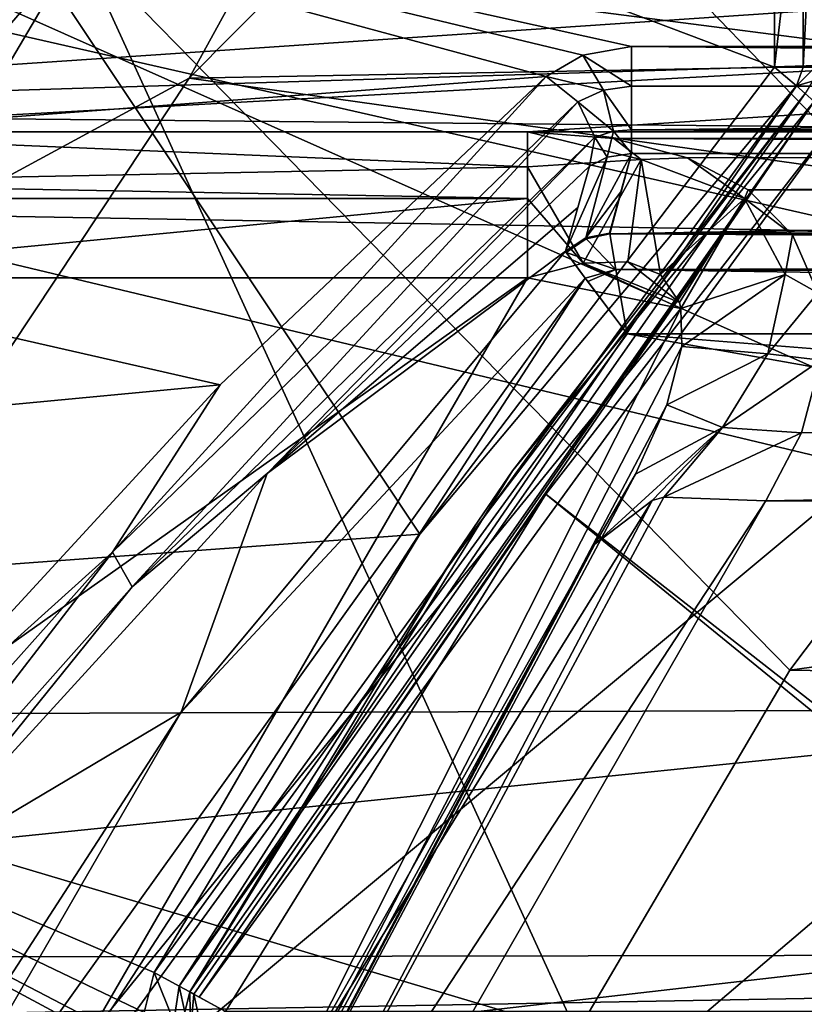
# Model space of a CAD drawing. Extents: x -252 to 252, y -10 to 1339.
# Tile 561 of 656: x -116.96 to -115.03, y 1268.12 to 1270.54. Entities that reach past the tile are written whole.
import ezdxf

# ---------------------------------------------------------------- set-up
doc = ezdxf.new("R2010")
doc.units = 0
doc.header["$LTSCALE"] = 52.148148
for name, color, linetype in [('136', 7, 'CONTINUOUS'), ('172', 7, 'CONTINUOUS'), ('175', 7, 'CONTINUOUS'), ('1904', 7, 'CONTINUOUS'), ('1906', 7, 'CONTINUOUS'), ('1922', 7, 'CONTINUOUS'), ('195', 7, 'CONTINUOUS'), ('2781', 7, 'CONTINUOUS'), ('2783', 7, 'CONTINUOUS'), ('2785', 7, 'CONTINUOUS'), ('2787', 7, 'CONTINUOUS'), ('3860', 7, 'CONTINUOUS'), ('3865', 7, 'CONTINUOUS'), ('3866', 7, 'CONTINUOUS'), ('3868', 7, 'CONTINUOUS'), ('3869', 7, 'CONTINUOUS'), ('3909', 7, 'CONTINUOUS'), ('3912', 7, 'CONTINUOUS'), ('3919', 7, 'CONTINUOUS'), ('3921', 7, 'CONTINUOUS'), ('3933', 7, 'CONTINUOUS'), ('3935', 7, 'CONTINUOUS'), ('3942', 7, 'CONTINUOUS'), ('3943', 7, 'CONTINUOUS'), ('571', 7, 'CONTINUOUS'), ('574', 7, 'CONTINUOUS'), ('578', 7, 'CONTINUOUS'), ('590', 7, 'CONTINUOUS'), ('591', 7, 'CONTINUOUS'), ('593', 7, 'CONTINUOUS'), ('604', 7, 'CONTINUOUS'), ('620', 7, 'CONTINUOUS'), ('621', 7, 'CONTINUOUS'), ('622', 7, 'CONTINUOUS'), ('628', 7, 'CONTINUOUS'), ('700', 7, 'CONTINUOUS'), ('747', 7, 'CONTINUOUS'), ('748', 7, 'CONTINUOUS'), ('776', 7, 'CONTINUOUS'), ('777', 7, 'CONTINUOUS'), ('778', 7, 'CONTINUOUS'), ('779', 7, 'CONTINUOUS')]:
    doc.layers.add(name, color=color, linetype=linetype)

msp = doc.modelspace()

# ---------------------------------------------------------------- linework, layer by layer
at = {"layer": '136', "color": 7, "linetype": 'CONTINUOUS'}
for points in [[(-60, 1273.0344, 8.8992), (-210, 1271.7218, 7.7782), (-60, 1269.0384, 3.3992), (-60, 1273.0344, 8.8992)], [(-60, 1269.0384, -3.3992), (-210, 1271.7218, -7.7782), (-60, 1273.0344, -8.8992), (-60, 1269.0384, -3.3992)], [(-210, 1271.7218, 7.7782), (-210, 1268.5), (-60, 1269.0384, 3.3992), (-210, 1271.7218, 7.7782)], [(-210, 1268.5), (-210, 1271.7218, -7.7782), (-60, 1269.0384, -3.3992), (-210, 1268.5)], [(-60, 1269.0384, 3.3992), (-210, 1268.5), (-60, 1269.0384, -3.3992), (-60, 1269.0384, 3.3992)]]:
    msp.add_3dface(points, dxfattribs=at)
at = {"layer": '172', "color": 7, "linetype": 'CONTINUOUS'}
for points in [[(-114.3079, 1269.9014, 16.0723), (-114.3079, 1274.689, 14.5959), (-118.4777, 1270.8492, 14.6716), (-114.3079, 1269.9014, 16.0723)], [(-118.4789, 1266.4273, 15.7009), (-114.3079, 1269.9014, 16.0723), (-118.4777, 1270.8492, 14.6716), (-118.4789, 1266.4273, 15.7009)], [(-114.3079, 1264.9912, 17.0647), (-114.3079, 1269.9014, 16.0723), (-118.4789, 1266.4273, 15.7009), (-114.3079, 1264.9912, 17.0647)]]:
    msp.add_3dface(points, dxfattribs=at)
at = {"layer": '175', "color": 7, "linetype": 'CONTINUOUS'}
for points in [[(-113.9498, 1273.7767, 13.9092), (-113.9518, 1269.218, 15.26), (-115.531, 1272.657, 13.9507), (-113.9498, 1273.7767, 13.9092)], [(-115.531, 1272.657, 13.9507), (-113.9518, 1269.218, 15.26), (-116.4448, 1271.7891, 13.9779), (-115.531, 1272.657, 13.9507)], [(-116.4448, 1271.7891, 13.9779), (-113.9518, 1269.218, 15.26), (-117.351, 1270.7311, 14.0064), (-116.4448, 1271.7891, 13.9779)], [(-117.351, 1270.7311, 14.0064), (-113.9518, 1269.218, 15.26), (-117.7889, 1270.134, 14.0209), (-117.351, 1270.7311, 14.0064)], [(-117.7889, 1270.134, 14.0209), (-113.9518, 1269.218, 15.26), (-117.7886, 1265.9551, 14.9559), (-117.7889, 1270.134, 14.0209)], [(-113.9518, 1269.218, 15.26), (-113.9518, 1264.579, 16.1617), (-117.7886, 1265.9551, 14.9559), (-113.9518, 1269.218, 15.26)]]:
    msp.add_3dface(points, dxfattribs=at)
at = {"layer": '1904', "color": 7, "linetype": 'CONTINUOUS'}
for points in [[(-116.5416, 1270.3981, -64.5), (-103.6568, 1270.6377, -64.5), (-114.7754, 1272.1776, -64.5), (-116.5416, 1270.3981, -64.5)], [(-102.0784, 1268.365, -64.5), (-103.6568, 1270.6377, -64.5), (-116.5416, 1270.3981, -64.5), (-102.0784, 1268.365, -64.5)], [(-118.0822, 1268.0774, -64.5), (-102.0784, 1268.365, -64.5), (-116.5416, 1270.3981, -64.5), (-118.0822, 1268.0774, -64.5)], [(-102.0784, 1268.365, -64.5), (-118.0822, 1268.0774, -64.5), (-109.9999, 1267.6, -64.5), (-102.0784, 1268.365, -64.5)]]:
    msp.add_3dface(points, dxfattribs=at)
at = {"layer": '1906', "color": 7, "linetype": 'CONTINUOUS'}
msp.add_3dface([(-116.6319, 1271.8152, -63.5), (-117.0759, 1271.3197, -15.6), (-118.1777, 1269.8547, -63.5), (-116.6319, 1271.8152, -63.5)], dxfattribs=at)
at = {"layer": '1922', "color": 7, "linetype": 'CONTINUOUS'}
for points in [[(-117.8924, 1270.0372, -63.9995), (-115.5794, 1272.1483, -64.366), (-115.8252, 1272.4199, -63.9995), (-117.8924, 1270.0372, -63.9995)], [(-116.6319, 1271.8152, -63.5), (-117.8924, 1270.0372, -63.9995), (-115.8252, 1272.4199, -63.9995), (-116.6319, 1271.8152, -63.5)], [(-116.5416, 1270.3981, -64.5), (-114.7754, 1272.1776, -64.5), (-115.5794, 1272.1483, -64.366), (-116.5416, 1270.3981, -64.5)], [(-117.5912, 1269.8288, -64.366), (-115.5794, 1272.1483, -64.366), (-117.8924, 1270.0372, -63.9995), (-117.5912, 1269.8288, -64.366)], [(-117.5912, 1269.8288, -64.366), (-116.5416, 1270.3981, -64.5), (-115.5794, 1272.1483, -64.366), (-117.5912, 1269.8288, -64.366)], [(-116.6319, 1271.8152, -63.5), (-118.1777, 1269.8547, -63.5), (-117.8924, 1270.0372, -63.9995), (-116.6319, 1271.8152, -63.5)], [(-118.0822, 1268.0774, -64.5), (-116.5416, 1270.3981, -64.5), (-117.5912, 1269.8288, -64.366), (-118.0822, 1268.0774, -64.5)]]:
    msp.add_3dface(points, dxfattribs=at)
at = {"layer": '195', "color": 7, "linetype": 'CONTINUOUS'}
for points in [[(-118.2266, 1269.6406, 13.9526), (-117.4474, 1270.8011, 13.8236), (-116.6824, 1271.6665, 13.906), (-118.2266, 1269.6406, 13.9526)], [(-117.7889, 1270.134, 14.0209), (-118.2266, 1269.6406, 13.9526), (-116.6824, 1271.6665, 13.906), (-117.7889, 1270.134, 14.0209)], [(-117.351, 1270.7311, 14.0064), (-117.7889, 1270.134, 14.0209), (-116.6824, 1271.6665, 13.906), (-117.351, 1270.7311, 14.0064)]]:
    msp.add_3dface(points, dxfattribs=at)
at = {"layer": '2781', "color": 7, "linetype": 'CONTINUOUS'}
for points in [[(-115.766, 1272.6904, -15.5293), (-117.1522, 1271.385, -15.5), (-117.8883, 1270.3264, -15.5293), (-115.766, 1272.6904, -15.5293)], [(-115.8858, 1272.5453, -15.6), (-115.766, 1272.6904, -15.5293), (-117.8883, 1270.3264, -15.5293), (-115.8858, 1272.5453, -15.6)], [(-117.0759, 1271.3197, -15.6), (-115.8858, 1272.5453, -15.6), (-117.8883, 1270.3264, -15.5293), (-117.0759, 1271.3197, -15.6)]]:
    msp.add_3dface(points, dxfattribs=at)
at = {"layer": '2783', "color": 7, "linetype": 'CONTINUOUS'}
for points in [[(-115.0624, 1268.9405, -68.3), (-113.9906, 1270.3619, -68.3), (-105.8767, 1270.2108, -68.3), (-115.0624, 1268.9405, -68.3)], [(-104.8315, 1268.7719, -68.3), (-115.0624, 1268.9405, -68.3), (-105.8767, 1270.2108, -68.3), (-104.8315, 1268.7719, -68.3)], [(-115.5868, 1268.0471, -68.3), (-115.0624, 1268.9405, -68.3), (-104.8315, 1268.7719, -68.3), (-115.5868, 1268.0471, -68.3)], [(-103.8629, 1266.9175, -68.3), (-115.5868, 1268.0471, -68.3), (-104.8315, 1268.7719, -68.3), (-103.8629, 1266.9175, -68.3)]]:
    msp.add_3dface(points, dxfattribs=at)
at = {"layer": '2785', "color": 7, "linetype": 'CONTINUOUS'}
msp.add_3dface([(-117.9751, 1268.7581, -68.4), (-119.5439, 1270.9951, -68.5), (-116.8124, 1270.727, -68.4), (-117.9751, 1268.7581, -68.4)], dxfattribs=at)
at = {"layer": '2787', "color": 7, "linetype": 'CONTINUOUS'}
for points in [[(-113.9906, 1270.3619, -68.3), (-116.8124, 1270.727, -68.4), (-115.5422, 1272.2872, -68.4), (-113.9906, 1270.3619, -68.3)], [(-112.8203, 1271.4401, -68.3), (-113.9906, 1270.3619, -68.3), (-115.5422, 1272.2872, -68.4), (-112.8203, 1271.4401, -68.3)], [(-115.5868, 1268.0471, -68.3), (-117.9751, 1268.7581, -68.4), (-116.8124, 1270.727, -68.4), (-115.5868, 1268.0471, -68.3)], [(-115.0624, 1268.9405, -68.3), (-115.5868, 1268.0471, -68.3), (-116.8124, 1270.727, -68.4), (-115.0624, 1268.9405, -68.3)], [(-113.9906, 1270.3619, -68.3), (-115.0624, 1268.9405, -68.3), (-116.8124, 1270.727, -68.4), (-113.9906, 1270.3619, -68.3)], [(-116.126, 1266.9426, -68.3), (-118.5568, 1267.483, -68.4), (-117.9751, 1268.7581, -68.4), (-116.126, 1266.9426, -68.3)], [(-115.5868, 1268.0471, -68.3), (-116.126, 1266.9426, -68.3), (-117.9751, 1268.7581, -68.4), (-115.5868, 1268.0471, -68.3)]]:
    msp.add_3dface(points, dxfattribs=at)
at = {"layer": '3860', "color": 7, "linetype": 'CONTINUOUS'}
for points in [[(-117.5494, 1271.8651, 13.5), (-118.7171, 1270.3142, 13.5), (-111.6589, 1271.5407, 13.5), (-117.5494, 1271.8651, 13.5)], [(-111.6589, 1271.5407, 13.5), (-118.7171, 1270.3142, 13.5), (-110.9556, 1270.8389, 13.5), (-111.6589, 1271.5407, 13.5)], [(-110.9556, 1270.8389, 13.5), (-118.7171, 1270.3142, 13.5), (-110, 1270.5836, 13.5), (-110.9556, 1270.8389, 13.5)], [(-118.7171, 1270.3142, 13.5), (-101.1731, 1270.1461, 13.5), (-110, 1270.5836, 13.5), (-118.7171, 1270.3142, 13.5)], [(-118.7171, 1270.3142, 13.5), (-119.905, 1268.2293, 13.5), (-101.1731, 1270.1461, 13.5), (-118.7171, 1270.3142, 13.5)], [(-101.1731, 1270.1461, 13.5), (-119.905, 1268.2293, 13.5), (-100.1114, 1268.2629, 13.5), (-101.1731, 1270.1461, 13.5)], [(-100.1114, 1268.2629, 13.5), (-119.905, 1268.2293, 13.5), (-99.5838, 1267.0961, 13.5), (-100.1114, 1268.2629, 13.5)], [(-119.905, 1268.2293, 13.5), (-120.4928, 1266.9092, 13.5), (-99.5838, 1267.0961, 13.5), (-119.905, 1268.2293, 13.5)]]:
    msp.add_3dface(points, dxfattribs=at)
at = {"layer": '3865', "color": 7, "linetype": 'CONTINUOUS'}
for points in [[(-118.7668, 1270.1675, 6.2191), (-118.1406, 1271.0717, 7.2749), (-115.6621, 1270.4017, 6.5121), (-118.7668, 1270.1675, 6.2191)], [(-115.4521, 1270.4757, 6.6016), (-118.1406, 1271.0717, 7.2749), (-104.5479, 1270.4757, 6.6016), (-115.4521, 1270.4757, 6.6016)], [(-115.5724, 1270.4545, 6.576), (-118.1406, 1271.0717, 7.2749), (-115.4521, 1270.4757, 6.6016), (-115.5724, 1270.4545, 6.576)], [(-115.6621, 1270.4017, 6.5121), (-118.1406, 1271.0717, 7.2749), (-115.5724, 1270.4545, 6.576), (-115.6621, 1270.4017, 6.5121)], [(-118.1406, 1271.0717, 7.2749), (-101.5528, 1270.6465, 6.8029), (-104.5479, 1270.4757, 6.6016), (-118.1406, 1271.0717, 7.2749)], [(-116.4656, 1269.6428, 5.5029), (-118.7668, 1270.1675, 6.2191), (-115.6621, 1270.4017, 6.5121), (-116.4656, 1269.6428, 5.5029)], [(-119.2443, 1269.3802, 5.1081), (-118.7668, 1270.1675, 6.2191), (-116.4656, 1269.6428, 5.5029), (-119.2443, 1269.3802, 5.1081)], [(-117.3982, 1268.6293, 3.7988), (-119.2443, 1269.3802, 5.1081), (-116.4656, 1269.6428, 5.5029), (-117.3982, 1268.6293, 3.7988)]]:
    msp.add_3dface(points, dxfattribs=at)
at = {"layer": '3866', "color": 7, "linetype": 'CONTINUOUS'}
for points in [[(-117.2672, 1267.2835, 8), (-115.4629, 1269.7687, 8), (-102.8727, 1267.528, 8), (-117.2672, 1267.2835, 8)], [(-115.4629, 1269.7687, 8), (-104.5365, 1269.7687, 8), (-103.7452, 1268.8313, 8), (-115.4629, 1269.7687, 8)], [(-102.8727, 1267.528, 8), (-115.4629, 1269.7687, 8), (-103.7452, 1268.8313, 8), (-102.8727, 1267.528, 8)]]:
    msp.add_3dface(points, dxfattribs=at)
at = {"layer": '3868', "color": 7, "linetype": 'CONTINUOUS'}
for points in [[(-115.4787, 1270.1178, 7.2101), (-115.4521, 1270.2127, 6.6716), (-115.5059, 1270.0149, 7.7934), (-115.4787, 1270.1178, 7.2101)], [(-115.4521, 1270.2127, 6.6716), (-104.5479, 1270.2127, 6.6716), (-115.5059, 1270.0149, 7.7934), (-115.4521, 1270.2127, 6.6716)], [(-104.5479, 1270.2127, 6.6716), (-104.5213, 1270.1177, 7.2102), (-115.5059, 1270.0149, 7.7934), (-104.5479, 1270.2127, 6.6716)], [(-115.5061, 1270.0164, 7.7848), (-115.4787, 1270.1178, 7.2101), (-115.5059, 1270.0149, 7.7934), (-115.5061, 1270.0164, 7.7848)], [(-104.5213, 1270.1177, 7.2102), (-104.4941, 1270.0149, 7.7934), (-115.5059, 1270.0149, 7.7934), (-104.5213, 1270.1177, 7.2102)]]:
    msp.add_3dface(points, dxfattribs=at)
at = {"layer": '3869', "color": 7, "linetype": 'CONTINUOUS'}
for points in [[(-115.5555, 1270.1811, 6.5942), (-115.5846, 1270.0798, 7.1632), (-116.3496, 1269.4249, 5.5749), (-115.5555, 1270.1811, 6.5942)], [(-115.5846, 1270.0798, 7.1632), (-115.6145, 1269.9715, 7.7718), (-116.3496, 1269.4249, 5.5749), (-115.5846, 1270.0798, 7.1632)], [(-116.3496, 1269.4249, 5.5749), (-115.6145, 1269.9715, 7.7718), (-116.5615, 1268.8371, 7.7718), (-116.3496, 1269.4249, 5.5749)], [(-117.2732, 1268.4139, 3.8537), (-116.3496, 1269.4249, 5.5749), (-116.5615, 1268.8371, 7.7718), (-117.2732, 1268.4139, 3.8537)], [(-117.4674, 1267.4376, 7.7718), (-117.2732, 1268.4139, 3.8537), (-116.5615, 1268.8371, 7.7718), (-117.4674, 1267.4376, 7.7718)]]:
    msp.add_3dface(points, dxfattribs=at)
at = {"layer": '3909', "color": 7, "linetype": 'CONTINUOUS'}
for points in [[(-115.4521, 1270.4757, 6.6016), (-104.5479, 1270.4757, 6.6016), (-104.5479, 1270.3782, 6.5487), (-115.4521, 1270.4757, 6.6016)], [(-115.4521, 1270.3782, 6.5487), (-115.4521, 1270.4757, 6.6016), (-104.5479, 1270.3782, 6.5487), (-115.4521, 1270.3782, 6.5487)], [(-115.4521, 1270.271, 6.5772), (-115.4521, 1270.3782, 6.5487), (-104.5479, 1270.3782, 6.5487), (-115.4521, 1270.271, 6.5772)], [(-104.5479, 1270.271, 6.5772), (-115.4521, 1270.271, 6.5772), (-104.5479, 1270.3782, 6.5487), (-104.5479, 1270.271, 6.5772)], [(-104.5479, 1270.2127, 6.6716), (-115.4521, 1270.271, 6.5772), (-104.5479, 1270.271, 6.5772), (-104.5479, 1270.2127, 6.6716)], [(-104.5479, 1270.2127, 6.6716), (-115.4521, 1270.2127, 6.6716), (-115.4521, 1270.271, 6.5772), (-104.5479, 1270.2127, 6.6716)]]:
    msp.add_3dface(points, dxfattribs=at)
at = {"layer": '3912', "color": 7, "linetype": 'CONTINUOUS'}
for points in [[(-115.565, 1270.005, 7.78), (-115.6145, 1269.9715, 7.7718), (-115.5119, 1270.2034, 6.6509), (-115.565, 1270.005, 7.78)], [(-115.6145, 1269.9715, 7.7718), (-115.5555, 1270.1811, 6.5942), (-115.5119, 1270.2034, 6.6509), (-115.6145, 1269.9715, 7.7718)], [(-115.4521, 1270.2127, 6.6716), (-115.565, 1270.005, 7.78), (-115.5119, 1270.2034, 6.6509), (-115.4521, 1270.2127, 6.6716)], [(-115.4521, 1270.2127, 6.6716), (-115.4787, 1270.1178, 7.2101), (-115.565, 1270.005, 7.78), (-115.4521, 1270.2127, 6.6716)], [(-115.6145, 1269.9715, 7.7718), (-115.5846, 1270.0798, 7.1632), (-115.5555, 1270.1811, 6.5942), (-115.6145, 1269.9715, 7.7718)], [(-115.4787, 1270.1178, 7.2101), (-115.5061, 1270.0164, 7.7848), (-115.565, 1270.005, 7.78), (-115.4787, 1270.1178, 7.2101)]]:
    msp.add_3dface(points, dxfattribs=at)
at = {"layer": '3919', "color": 7, "linetype": 'CONTINUOUS'}
for points in [[(-115.5724, 1270.4545, 6.576), (-115.4521, 1270.4757, 6.6016), (-115.4521, 1270.3782, 6.5487), (-115.5724, 1270.4545, 6.576)], [(-115.6621, 1270.4017, 6.5121), (-115.5724, 1270.4545, 6.576), (-115.521, 1270.3685, 6.534), (-115.6621, 1270.4017, 6.5121)], [(-115.521, 1270.3685, 6.534), (-115.5724, 1270.4545, 6.576), (-115.4521, 1270.3782, 6.5487), (-115.521, 1270.3685, 6.534)], [(-115.5844, 1270.3397, 6.4909), (-115.6621, 1270.4017, 6.5121), (-115.521, 1270.3685, 6.534), (-115.5844, 1270.3397, 6.4909)], [(-115.4521, 1270.271, 6.5772), (-115.521, 1270.3685, 6.534), (-115.4521, 1270.3782, 6.5487), (-115.4521, 1270.271, 6.5772)], [(-115.4965, 1270.2671, 6.5643), (-115.5844, 1270.3397, 6.4909), (-115.521, 1270.3685, 6.534), (-115.4965, 1270.2671, 6.5643)], [(-115.4965, 1270.2671, 6.5643), (-115.521, 1270.3685, 6.534), (-115.4521, 1270.271, 6.5772), (-115.4965, 1270.2671, 6.5643)], [(-115.5424, 1270.2528, 6.5232), (-115.5844, 1270.3397, 6.4909), (-115.4965, 1270.2671, 6.5643), (-115.5424, 1270.2528, 6.5232)], [(-115.5119, 1270.2034, 6.6509), (-115.5555, 1270.1811, 6.5942), (-115.5424, 1270.2528, 6.5232), (-115.5119, 1270.2034, 6.6509)], [(-115.5119, 1270.2034, 6.6509), (-115.5424, 1270.2528, 6.5232), (-115.4965, 1270.2671, 6.5643), (-115.5119, 1270.2034, 6.6509)], [(-115.4521, 1270.2127, 6.6716), (-115.5119, 1270.2034, 6.6509), (-115.4965, 1270.2671, 6.5643), (-115.4521, 1270.2127, 6.6716)], [(-115.4521, 1270.2127, 6.6716), (-115.4965, 1270.2671, 6.5643), (-115.4521, 1270.271, 6.5772), (-115.4521, 1270.2127, 6.6716)]]:
    msp.add_3dface(points, dxfattribs=at)
at = {"layer": '3921', "color": 7, "linetype": 'CONTINUOUS'}
for points in [[(-116.7306, 1269.2312, 4.9321), (-115.6621, 1270.4017, 6.5121), (-115.5844, 1270.3397, 6.4909), (-116.7306, 1269.2312, 4.9321)], [(-116.4656, 1269.6428, 5.5029), (-115.6621, 1270.4017, 6.5121), (-116.7306, 1269.2312, 4.9321), (-116.4656, 1269.6428, 5.5029)], [(-116.7306, 1269.2312, 4.9321), (-115.5844, 1270.3397, 6.4909), (-116.682, 1269.1454, 4.9577), (-116.7306, 1269.2312, 4.9321)], [(-115.5844, 1270.3397, 6.4909), (-115.5424, 1270.2528, 6.5232), (-116.682, 1269.1454, 4.9577), (-115.5844, 1270.3397, 6.4909)], [(-115.5424, 1270.2528, 6.5232), (-116.3496, 1269.4249, 5.5749), (-116.682, 1269.1454, 4.9577), (-115.5424, 1270.2528, 6.5232)], [(-115.5555, 1270.1811, 6.5942), (-116.3496, 1269.4249, 5.5749), (-115.5424, 1270.2528, 6.5232), (-115.5555, 1270.1811, 6.5942)], [(-117.3982, 1268.6293, 3.7988), (-116.4656, 1269.6428, 5.5029), (-116.7306, 1269.2312, 4.9321), (-117.3982, 1268.6293, 3.7988)], [(-116.3496, 1269.4249, 5.5749), (-117.2732, 1268.4139, 3.8537), (-116.682, 1269.1454, 4.9577), (-116.3496, 1269.4249, 5.5749)], [(-117.5899, 1268.2687, 3.1113), (-117.3982, 1268.6293, 3.7988), (-116.7306, 1269.2312, 4.9321), (-117.5899, 1268.2687, 3.1113)], [(-117.5899, 1268.2687, 3.1113), (-116.7306, 1269.2312, 4.9321), (-117.5369, 1268.1835, 3.1294), (-117.5899, 1268.2687, 3.1113)], [(-116.7306, 1269.2312, 4.9321), (-116.682, 1269.1454, 4.9577), (-117.5369, 1268.1835, 3.1294), (-116.7306, 1269.2312, 4.9321)], [(-116.682, 1269.1454, 4.9577), (-117.2732, 1268.4139, 3.8537), (-117.5369, 1268.1835, 3.1294), (-116.682, 1269.1454, 4.9577)]]:
    msp.add_3dface(points, dxfattribs=at)
at = {"layer": '3933', "color": 7, "linetype": 'CONTINUOUS'}
for points in [[(-116.5615, 1268.8371, 7.7718), (-115.6145, 1269.9715, 7.7718), (-115.5663, 1269.9058, 7.9344), (-116.5615, 1268.8371, 7.7718)], [(-115.5663, 1269.9058, 7.9344), (-115.6145, 1269.9715, 7.7718), (-115.614, 1269.9703, 7.7827), (-115.5663, 1269.9058, 7.9344)], [(-115.6131, 1269.9688, 7.7934), (-115.5663, 1269.9058, 7.9344), (-115.614, 1269.9703, 7.7827), (-115.6131, 1269.9688, 7.7934)], [(-117.2672, 1267.2835, 8), (-117.5185, 1267.1812, 7.9343), (-115.5663, 1269.9058, 7.9344), (-117.2672, 1267.2835, 8)], [(-117.5185, 1267.1812, 7.9343), (-116.5615, 1268.8371, 7.7718), (-115.5663, 1269.9058, 7.9344), (-117.5185, 1267.1812, 7.9343)], [(-115.4629, 1269.7687, 8), (-117.2672, 1267.2835, 8), (-115.5663, 1269.9058, 7.9344), (-115.4629, 1269.7687, 8)], [(-115.4629, 1269.7687, 8), (-115.5663, 1269.9058, 7.9344), (-115.5597, 1269.897, 7.9437), (-115.4629, 1269.7687, 8)], [(-117.4674, 1267.4376, 7.7718), (-116.5615, 1268.8371, 7.7718), (-117.5185, 1267.1812, 7.9343), (-117.4674, 1267.4376, 7.7718)]]:
    msp.add_3dface(points, dxfattribs=at)
at = {"layer": '3935', "color": 7, "linetype": 'CONTINUOUS'}
for points in [[(-115.5059, 1270.0149, 7.7934), (-104.4941, 1270.0149, 7.7934), (-104.5042, 1269.956, 7.9156), (-115.5059, 1270.0149, 7.7934)], [(-115.5059, 1270.0149, 7.7934), (-104.5042, 1269.956, 7.9156), (-115.4907, 1269.9265, 7.9439), (-115.5059, 1270.0149, 7.7934)], [(-104.5042, 1269.956, 7.9156), (-104.5187, 1269.8721, 7.9776), (-115.4907, 1269.9265, 7.9439), (-104.5042, 1269.956, 7.9156)], [(-104.5365, 1269.7687, 8), (-115.4629, 1269.7687, 8), (-115.4907, 1269.9265, 7.9439), (-104.5365, 1269.7687, 8)], [(-104.5187, 1269.8721, 7.9776), (-104.5365, 1269.7687, 8), (-115.4907, 1269.9265, 7.9439), (-104.5187, 1269.8721, 7.9776)]]:
    msp.add_3dface(points, dxfattribs=at)
at = {"layer": '3942', "color": 7, "linetype": 'CONTINUOUS'}
for points in [[(-115.5059, 1270.0149, 7.7934), (-115.4907, 1269.9265, 7.9439), (-115.5641, 1270.0025, 7.7957), (-115.5059, 1270.0149, 7.7934)], [(-115.4907, 1269.9265, 7.9439), (-115.6131, 1269.9688, 7.7934), (-115.5641, 1270.0025, 7.7957), (-115.4907, 1269.9265, 7.9439)], [(-115.4907, 1269.9265, 7.9439), (-115.5663, 1269.9058, 7.9344), (-115.6131, 1269.9688, 7.7934), (-115.4907, 1269.9265, 7.9439)], [(-115.5663, 1269.9058, 7.9344), (-115.4907, 1269.9265, 7.9439), (-115.5597, 1269.897, 7.9437), (-115.5663, 1269.9058, 7.9344)], [(-115.4907, 1269.9265, 7.9439), (-115.4629, 1269.7687, 8), (-115.5597, 1269.897, 7.9437), (-115.4907, 1269.9265, 7.9439)]]:
    msp.add_3dface(points, dxfattribs=at)
at = {"layer": '3943', "color": 7, "linetype": 'CONTINUOUS'}
for points in [[(-115.565, 1270.005, 7.78), (-115.5061, 1270.0164, 7.7848), (-115.5641, 1270.0025, 7.7957), (-115.565, 1270.005, 7.78)], [(-115.5061, 1270.0164, 7.7848), (-115.5059, 1270.0149, 7.7934), (-115.5641, 1270.0025, 7.7957), (-115.5061, 1270.0164, 7.7848)], [(-115.6145, 1269.9715, 7.7718), (-115.565, 1270.005, 7.78), (-115.614, 1269.9703, 7.7827), (-115.6145, 1269.9715, 7.7718)], [(-115.565, 1270.005, 7.78), (-115.6131, 1269.9688, 7.7934), (-115.614, 1269.9703, 7.7827), (-115.565, 1270.005, 7.78)], [(-115.6131, 1269.9688, 7.7934), (-115.565, 1270.005, 7.78), (-115.5641, 1270.0025, 7.7957), (-115.6131, 1269.9688, 7.7934)]]:
    msp.add_3dface(points, dxfattribs=at)
at = {"layer": '571', "color": 7, "linetype": 'CONTINUOUS'}
for points in [[(-117.2935, 1271.2531, -58), (-115.9732, 1269.2752, -58), (-118.6928, 1269.0758, -58), (-117.2935, 1271.2531, -58)], [(-115.1, 1271.1, -58), (-115.1, 1270.4252, -58), (-117.2935, 1271.2531, -58), (-115.1, 1271.1, -58)], [(-115.1, 1270.4252, -58), (-115.9732, 1269.2752, -58), (-117.2935, 1271.2531, -58), (-115.1, 1270.4252, -58)], [(-115.9732, 1269.2752, -58), (-116.6278, 1268.1962, -58), (-118.6928, 1269.0758, -58), (-115.9732, 1269.2752, -58)], [(-116.6278, 1268.1962, -58), (-116.6524, 1268.0973, -58), (-118.6928, 1269.0758, -58), (-116.6278, 1268.1962, -58)], [(-116.6524, 1268.0973, -58), (-116.6246, 1267.9984, -58), (-118.6928, 1269.0758, -58), (-116.6524, 1268.0973, -58)], [(-116.6246, 1267.9984, -58), (-116.5514, 1267.9263, -58), (-118.6928, 1269.0758, -58), (-116.6246, 1267.9984, -58)], [(-116.5514, 1267.9263, -58), (-116.9852, 1267.1, -58), (-118.6928, 1269.0758, -58), (-116.5514, 1267.9263, -58)]]:
    msp.add_3dface(points, dxfattribs=at)
at = {"layer": '574', "color": 7, "linetype": 'CONTINUOUS'}
for points in [[(-115.6631, 1269.3739, -11), (-114.9486, 1270.2945, -11), (-113.9585, 1268.0414, -11), (-115.6631, 1269.3739, -11)], [(-116.4525, 1268.1, -11), (-115.6631, 1269.3739, -11), (-114.1, 1268.1, -11), (-116.4525, 1268.1, -11)], [(-114.1, 1268.1, -11), (-115.6631, 1269.3739, -11), (-113.9585, 1268.0414, -11), (-114.1, 1268.1, -11)]]:
    msp.add_3dface(points, dxfattribs=at)
at = {"layer": '578', "color": 7, "linetype": 'CONTINUOUS'}
for points in [[(-115.0243, 1270.3599, -57.9), (-115.745, 1269.4313, -11.1), (-115.8901, 1269.2195, -57.9), (-115.0243, 1270.3599, -57.9)], [(-115.0243, 1270.3599, -11.1), (-115.745, 1269.4313, -11.1), (-115.0243, 1270.3599, -57.9), (-115.0243, 1270.3599, -11.1)], [(-115.745, 1269.4313, -11.1), (-116.5401, 1268.1481, -11.1), (-115.8901, 1269.2195, -57.9), (-115.745, 1269.4313, -11.1)], [(-116.5401, 1268.1481, -11.1), (-116.5401, 1268.1481, -57.9), (-115.8901, 1269.2195, -57.9), (-116.5401, 1268.1481, -11.1)]]:
    msp.add_3dface(points, dxfattribs=at)
at = {"layer": '590', "color": 7, "linetype": 'CONTINUOUS'}
for points in [[(-117.0187, 1271.2938, -7.6576), (-117.7436, 1270.2653, -6.6518), (-102.8242, 1271.0861, -7.4629), (-117.0187, 1271.2938, -7.6576)], [(-102.8242, 1271.0861, -7.4629), (-117.7436, 1270.2653, -6.6518), (-115.7084, 1270.2653, -6.6518), (-102.8242, 1271.0861, -7.4629)], [(-104.2916, 1270.2653, -6.6518), (-102.8242, 1271.0861, -7.4629), (-115.7084, 1270.2653, -6.6518), (-104.2916, 1270.2653, -6.6518)], [(-115.4961, 1270.2491, -6.6351), (-104.2916, 1270.2653, -6.6518), (-115.7084, 1270.2653, -6.6518), (-115.4961, 1270.2491, -6.6351)], [(-104.4762, 1270.2529, -6.639), (-104.2916, 1270.2653, -6.6518), (-115.4961, 1270.2491, -6.6351), (-104.4762, 1270.2529, -6.639)], [(-104.6776, 1270.2041, -6.5886), (-104.4762, 1270.2529, -6.639), (-115.4961, 1270.2491, -6.6351), (-104.6776, 1270.2041, -6.5886)], [(-115.3141, 1270.2014, -6.5858), (-104.6776, 1270.2041, -6.5886), (-115.4961, 1270.2491, -6.6351), (-115.3141, 1270.2014, -6.5858)], [(-115.1654, 1270.1226, -6.5037), (-104.6776, 1270.2041, -6.5886), (-115.3141, 1270.2014, -6.5858), (-115.1654, 1270.1226, -6.5037)], [(-104.841, 1270.1178, -6.4986), (-104.6776, 1270.2041, -6.5886), (-115.1654, 1270.1226, -6.5037), (-104.841, 1270.1178, -6.4986)], [(-115.0558, 1270.0119, -6.3872), (-104.841, 1270.1178, -6.4986), (-115.1654, 1270.1226, -6.5037), (-115.0558, 1270.0119, -6.3872)], [(-104.9502, 1270.003, -6.3778), (-104.841, 1270.1178, -6.4986), (-115.0558, 1270.0119, -6.3872), (-104.9502, 1270.003, -6.3778)], [(-114.9932, 1269.8696, -6.2355), (-104.9502, 1270.003, -6.3778), (-115.0558, 1270.0119, -6.3872), (-114.9932, 1269.8696, -6.2355)], [(-115.0334, 1269.5244, -5.8576), (-104.9719, 1269.537, -5.8716), (-114.9857, 1269.7033, -6.0551), (-115.0334, 1269.5244, -5.8576)], [(-115.1214, 1269.3575, -5.6696), (-104.9719, 1269.537, -5.8716), (-115.0334, 1269.5244, -5.8576), (-115.1214, 1269.3575, -5.6696)], [(-104.8787, 1269.3575, -5.6696), (-104.9719, 1269.537, -5.8716), (-115.1214, 1269.3575, -5.6696), (-104.8787, 1269.3575, -5.6696)], [(-115.8437, 1268.0983, -4.1302), (-104.8787, 1269.3575, -5.6696), (-115.1214, 1269.3575, -5.6696), (-115.8437, 1268.0983, -4.1302)], [(-103.9021, 1267.5727, -3.4143), (-104.8787, 1269.3575, -5.6696), (-115.8437, 1268.0983, -4.1302), (-103.9021, 1267.5727, -3.4143)]]:
    msp.add_3dface(points, dxfattribs=at)
at = {"layer": '591', "color": 7, "linetype": 'CONTINUOUS'}
for points in [[(-117.7436, 1269.9065, -6.5), (-118.9787, 1267.5883, -6.5), (-115.7084, 1269.9065, -6.5), (-117.7436, 1269.9065, -6.5)], [(-115.7084, 1269.9065, -6.5), (-118.9787, 1267.5883, -6.5), (-116.7947, 1268.0311, -6.5), (-115.7084, 1269.9065, -6.5)]]:
    msp.add_3dface(points, dxfattribs=at)
at = {"layer": '593', "color": 7, "linetype": 'CONTINUOUS'}
msp.add_3dface([(-115.5429, 1269.2509, -6), (-116.5117, 1267.4625, -6), (-116.2912, 1267.923, -4.4326), (-115.5429, 1269.2509, -6)], dxfattribs=at)
at = {"layer": '604', "color": 7, "linetype": 'CONTINUOUS'}
for points in [[(-115.7084, 1269.9065, -6.5), (-115.3304, 1269.8305, -6.3536), (-115.5714, 1269.9427, -6.4915), (-115.7084, 1269.9065, -6.5)], [(-115.4612, 1269.9458, -6.4664), (-115.5714, 1269.9427, -6.4915), (-115.3344, 1269.8456, -6.3652), (-115.4612, 1269.9458, -6.4664)], [(-115.5714, 1269.9427, -6.4915), (-115.3304, 1269.8305, -6.3536), (-115.3344, 1269.8456, -6.3652), (-115.5714, 1269.9427, -6.4915)], [(-115.3807, 1269.9143, -6.4246), (-115.4612, 1269.9458, -6.4664), (-115.3344, 1269.8456, -6.3652), (-115.3807, 1269.9143, -6.4246)], [(-115.7084, 1269.9065, -6.5), (-116.7947, 1268.0311, -6.5), (-115.3304, 1269.8305, -6.3536), (-115.7084, 1269.9065, -6.5)], [(-115.3304, 1269.8305, -6.3536), (-117.2659, 1265.9934, -6.3536), (-115.3283, 1269.7374, -6.288), (-115.3304, 1269.8305, -6.3536)], [(-116.7947, 1268.0311, -6.5), (-117.2659, 1265.9934, -6.3536), (-115.3304, 1269.8305, -6.3536), (-116.7947, 1268.0311, -6.5)], [(-115.3283, 1269.7374, -6.288), (-117.2659, 1265.9934, -6.3536), (-115.3656, 1269.5932, -6.1963), (-115.3283, 1269.7374, -6.288)], [(-115.3656, 1269.5932, -6.1963), (-117.2659, 1265.9934, -6.3536), (-115.4428, 1269.4226, -6.0959), (-115.3656, 1269.5932, -6.1963)], [(-117.2659, 1265.9934, -6.3536), (-115.5429, 1269.2509, -6), (-115.4428, 1269.4226, -6.0959), (-117.2659, 1265.9934, -6.3536)], [(-116.5117, 1267.4625, -6), (-115.5429, 1269.2509, -6), (-117.2659, 1265.9934, -6.3536), (-116.5117, 1267.4625, -6)]]:
    msp.add_3dface(points, dxfattribs=at)
at = {"layer": '620', "color": 7, "linetype": 'CONTINUOUS'}
for points in [[(-115.401, 1269.3583, -5.8258), (-116.5511, 1267.1736, -3.0197), (-115.373, 1269.3666, -5.8028), (-115.401, 1269.3583, -5.8258)], [(-116.5511, 1267.1736, -3.0197), (-115.1214, 1269.3575, -5.6696), (-115.373, 1269.3666, -5.8028), (-116.5511, 1267.1736, -3.0197)], [(-116.2912, 1267.923, -4.4326), (-116.5511, 1267.1736, -3.0197), (-115.401, 1269.3583, -5.8258), (-116.2912, 1267.923, -4.4326)], [(-115.8437, 1268.0983, -4.1302), (-115.1214, 1269.3575, -5.6696), (-116.5511, 1267.1736, -3.0197), (-115.8437, 1268.0983, -4.1302)], [(-115.5429, 1269.2509, -6), (-116.2912, 1267.923, -4.4326), (-115.401, 1269.3583, -5.8258), (-115.5429, 1269.2509, -6)]]:
    msp.add_3dface(points, dxfattribs=at)
at = {"layer": '621', "color": 7, "linetype": 'CONTINUOUS'}
for points in [[(-115.4282, 1270.1977, -6.5855), (-115.7084, 1270.2653, -6.6518), (-115.7084, 1270.1795, -6.5811), (-115.4282, 1270.1977, -6.5855)], [(-115.4961, 1270.2491, -6.6351), (-115.7084, 1270.2653, -6.6518), (-115.4282, 1270.1977, -6.5855), (-115.4961, 1270.2491, -6.6351)], [(-115.3141, 1270.2014, -6.5858), (-115.4961, 1270.2491, -6.6351), (-115.4282, 1270.1977, -6.5855), (-115.3141, 1270.2014, -6.5858)], [(-115.5714, 1269.9427, -6.4915), (-115.4282, 1270.1977, -6.5855), (-115.7084, 1270.1795, -6.5811), (-115.5714, 1269.9427, -6.4915)], [(-115.5714, 1269.9427, -6.4915), (-115.7084, 1270.1795, -6.5811), (-115.7084, 1270.1013, -6.5395), (-115.5714, 1269.9427, -6.4915)], [(-115.5714, 1269.9427, -6.4915), (-115.4612, 1269.9458, -6.4664), (-115.4282, 1270.1977, -6.5855), (-115.5714, 1269.9427, -6.4915)], [(-115.4612, 1269.9458, -6.4664), (-115.3807, 1269.9143, -6.4246), (-115.4282, 1270.1977, -6.5855), (-115.4612, 1269.9458, -6.4664)], [(-115.174, 1270.1015, -6.4826), (-115.3141, 1270.2014, -6.5858), (-115.4282, 1270.1977, -6.5855), (-115.174, 1270.1015, -6.4826)], [(-115.3807, 1269.9143, -6.4246), (-115.174, 1270.1015, -6.4826), (-115.4282, 1270.1977, -6.5855), (-115.3807, 1269.9143, -6.4246)], [(-115.1654, 1270.1226, -6.5037), (-115.3141, 1270.2014, -6.5858), (-115.174, 1270.1015, -6.4826), (-115.1654, 1270.1226, -6.5037)], [(-115.0558, 1270.0119, -6.3872), (-115.1654, 1270.1226, -6.5037), (-115.174, 1270.1015, -6.4826), (-115.0558, 1270.0119, -6.3872)], [(-115.7084, 1269.9065, -6.5), (-115.5714, 1269.9427, -6.4915), (-115.7084, 1270.1013, -6.5395), (-115.7084, 1269.9065, -6.5)], [(-115.3807, 1269.9143, -6.4246), (-115.3344, 1269.8456, -6.3652), (-115.174, 1270.1015, -6.4826), (-115.3807, 1269.9143, -6.4246)], [(-115.3344, 1269.8456, -6.3652), (-115.3304, 1269.8305, -6.3536), (-115.174, 1270.1015, -6.4826), (-115.3344, 1269.8456, -6.3652)], [(-115.3304, 1269.8305, -6.3536), (-115.0739, 1269.9143, -6.2895), (-115.174, 1270.1015, -6.4826), (-115.3304, 1269.8305, -6.3536)], [(-115.0739, 1269.9143, -6.2895), (-115.0558, 1270.0119, -6.3872), (-115.174, 1270.1015, -6.4826), (-115.0739, 1269.9143, -6.2895)], [(-114.9932, 1269.8696, -6.2355), (-115.0558, 1270.0119, -6.3872), (-115.0739, 1269.9143, -6.2895), (-114.9932, 1269.8696, -6.2355)], [(-115.3304, 1269.8305, -6.3536), (-115.3283, 1269.7374, -6.288), (-115.0739, 1269.9143, -6.2895), (-115.3304, 1269.8305, -6.3536)], [(-115.3283, 1269.7374, -6.288), (-115.1164, 1269.7193, -6.0995), (-115.0739, 1269.9143, -6.2895), (-115.3283, 1269.7374, -6.288)], [(-115.1164, 1269.7193, -6.0995), (-114.9932, 1269.8696, -6.2355), (-115.0739, 1269.9143, -6.2895), (-115.1164, 1269.7193, -6.0995)], [(-114.9857, 1269.7033, -6.0551), (-114.9932, 1269.8696, -6.2355), (-115.1164, 1269.7193, -6.0995), (-114.9857, 1269.7033, -6.0551)], [(-115.3283, 1269.7374, -6.288), (-115.3656, 1269.5932, -6.1963), (-115.1164, 1269.7193, -6.0995), (-115.3283, 1269.7374, -6.288)], [(-115.3656, 1269.5932, -6.1963), (-115.2278, 1269.5375, -5.9385), (-115.1164, 1269.7193, -6.0995), (-115.3656, 1269.5932, -6.1963)], [(-115.2278, 1269.5375, -5.9385), (-114.9857, 1269.7033, -6.0551), (-115.1164, 1269.7193, -6.0995), (-115.2278, 1269.5375, -5.9385)], [(-115.0334, 1269.5244, -5.8576), (-114.9857, 1269.7033, -6.0551), (-115.2278, 1269.5375, -5.9385), (-115.0334, 1269.5244, -5.8576)], [(-115.3656, 1269.5932, -6.1963), (-115.4428, 1269.4226, -6.0959), (-115.2278, 1269.5375, -5.9385), (-115.3656, 1269.5932, -6.1963)], [(-115.5429, 1269.2509, -6), (-115.401, 1269.3583, -5.8258), (-115.2278, 1269.5375, -5.9385), (-115.5429, 1269.2509, -6)], [(-115.4428, 1269.4226, -6.0959), (-115.5429, 1269.2509, -6), (-115.2278, 1269.5375, -5.9385), (-115.4428, 1269.4226, -6.0959)], [(-115.401, 1269.3583, -5.8258), (-115.373, 1269.3666, -5.8028), (-115.2278, 1269.5375, -5.9385), (-115.401, 1269.3583, -5.8258)], [(-115.373, 1269.3666, -5.8028), (-115.0334, 1269.5244, -5.8576), (-115.2278, 1269.5375, -5.9385), (-115.373, 1269.3666, -5.8028)], [(-115.1214, 1269.3575, -5.6696), (-115.0334, 1269.5244, -5.8576), (-115.373, 1269.3666, -5.8028), (-115.1214, 1269.3575, -5.6696)]]:
    msp.add_3dface(points, dxfattribs=at)
at = {"layer": '622', "color": 7, "linetype": 'CONTINUOUS'}
for points in [[(-115.7084, 1270.1795, -6.5811), (-117.7436, 1270.2653, -6.6518), (-117.7436, 1270.1396, -6.5577), (-115.7084, 1270.1795, -6.5811)], [(-115.7084, 1270.2653, -6.6518), (-117.7436, 1270.2653, -6.6518), (-115.7084, 1270.1795, -6.5811), (-115.7084, 1270.2653, -6.6518)], [(-115.7084, 1270.1013, -6.5395), (-115.7084, 1270.1795, -6.5811), (-117.7436, 1270.1396, -6.5577), (-115.7084, 1270.1013, -6.5395)], [(-117.7436, 1270.1013, -6.5395), (-115.7084, 1270.1013, -6.5395), (-117.7436, 1270.1396, -6.5577), (-117.7436, 1270.1013, -6.5395)], [(-117.7436, 1269.9065, -6.5), (-115.7084, 1270.1013, -6.5395), (-117.7436, 1270.1013, -6.5395), (-117.7436, 1269.9065, -6.5)], [(-117.7436, 1269.9065, -6.5), (-115.7084, 1269.9065, -6.5), (-115.7084, 1270.1013, -6.5395), (-117.7436, 1269.9065, -6.5)]]:
    msp.add_3dface(points, dxfattribs=at)
at = {"layer": '628', "color": 7, "linetype": 'CONTINUOUS'}
for points in [[(-116.697, 1272.0269, -8.4254), (-118.166, 1270.174, -7), (-118.0973, 1270.2427, -6.8911), (-116.697, 1272.0269, -8.4254)], [(-117.4174, 1271.2554, -8.0241), (-118.166, 1270.174, -7), (-116.697, 1272.0269, -8.4254), (-117.4174, 1271.2554, -8.0241)], [(-117.9975, 1270.283, -6.7907), (-116.697, 1272.0269, -8.4254), (-118.0973, 1270.2427, -6.8911), (-117.9975, 1270.283, -6.7907)], [(-117.0187, 1271.2938, -7.6576), (-116.697, 1272.0269, -8.4254), (-117.9975, 1270.283, -6.7907), (-117.0187, 1271.2938, -7.6576)]]:
    msp.add_3dface(points, dxfattribs=at)
at = {"layer": '700', "color": 7, "linetype": 'CONTINUOUS'}
for points in [[(-116.5401, 1268.1481, -57.9), (-116.5385, 1268.0491, -11.1), (-116.5525, 1268.0984, -57.9), (-116.5401, 1268.1481, -57.9)], [(-116.5401, 1268.1481, -57.9), (-116.5401, 1268.1481, -11.1), (-116.5385, 1268.0491, -11.1), (-116.5401, 1268.1481, -57.9)]]:
    msp.add_3dface(points, dxfattribs=at)
at = {"layer": '747', "color": 7, "linetype": 'CONTINUOUS'}
for points in [[(-116.5385, 1268.0491, -11.1), (-116.5401, 1268.1481, -11.1), (-116.5299, 1268.1425, -11.0531), (-116.5385, 1268.0491, -11.1)], [(-116.5132, 1268.0638, -11.0293), (-116.5385, 1268.0491, -11.1), (-116.5299, 1268.1425, -11.0531), (-116.5132, 1268.0638, -11.0293)], [(-116.4525, 1268.1, -11), (-116.5299, 1268.1425, -11.0531), (-116.5169, 1268.1354, -11.0322), (-116.4525, 1268.1, -11)], [(-116.4525, 1268.1, -11), (-116.5132, 1268.0638, -11.0293), (-116.5299, 1268.1425, -11.0531), (-116.4525, 1268.1, -11)]]:
    msp.add_3dface(points, dxfattribs=at)
at = {"layer": '748', "color": 7, "linetype": 'CONTINUOUS'}
for points in [[(-115.745, 1269.4313, -11.1), (-115.0243, 1270.3599, -11.1), (-115.0021, 1270.3407, -11.0293), (-115.745, 1269.4313, -11.1)], [(-116.5401, 1268.1481, -11.1), (-115.745, 1269.4313, -11.1), (-115.0021, 1270.3407, -11.0293), (-116.5401, 1268.1481, -11.1)], [(-116.5299, 1268.1425, -11.0531), (-116.5401, 1268.1481, -11.1), (-115.0021, 1270.3407, -11.0293), (-116.5299, 1268.1425, -11.0531)], [(-116.5169, 1268.1354, -11.0322), (-116.5299, 1268.1425, -11.0531), (-115.0021, 1270.3407, -11.0293), (-116.5169, 1268.1354, -11.0322)], [(-114.9486, 1270.2945, -11), (-116.5169, 1268.1354, -11.0322), (-115.0021, 1270.3407, -11.0293), (-114.9486, 1270.2945, -11)], [(-114.9486, 1270.2945, -11), (-115.6631, 1269.3739, -11), (-116.5169, 1268.1354, -11.0322), (-114.9486, 1270.2945, -11)], [(-115.6631, 1269.3739, -11), (-116.4525, 1268.1, -11), (-116.5169, 1268.1354, -11.0322), (-115.6631, 1269.3739, -11)]]:
    msp.add_3dface(points, dxfattribs=at)
at = {"layer": '776', "color": 7, "linetype": 'CONTINUOUS'}
for points in [[(-116.6524, 1268.0973, -58), (-116.6278, 1268.1962, -58), (-116.5795, 1268.0757, -57.9707), (-116.6524, 1268.0973, -58)], [(-116.6278, 1268.1962, -58), (-116.5658, 1268.1622, -57.9707), (-116.5795, 1268.0757, -57.9707), (-116.6278, 1268.1962, -58)], [(-116.5658, 1268.1622, -57.9707), (-116.5525, 1268.0984, -57.9), (-116.5795, 1268.0757, -57.9707), (-116.5658, 1268.1622, -57.9707)], [(-116.5401, 1268.1481, -57.9), (-116.5525, 1268.0984, -57.9), (-116.5658, 1268.1622, -57.9707), (-116.5401, 1268.1481, -57.9)]]:
    msp.add_3dface(points, dxfattribs=at)
at = {"layer": '777', "color": 7, "linetype": 'CONTINUOUS'}
for points in [[(-115.9732, 1269.2752, -58), (-115.1, 1270.4252, -58), (-115.0463, 1270.3789, -57.9705), (-115.9732, 1269.2752, -58)], [(-116.6278, 1268.1962, -58), (-115.9732, 1269.2752, -58), (-115.0463, 1270.3789, -57.9705), (-116.6278, 1268.1962, -58)], [(-116.5658, 1268.1622, -57.9707), (-116.6278, 1268.1962, -58), (-115.0463, 1270.3789, -57.9705), (-116.5658, 1268.1622, -57.9707)], [(-115.0243, 1270.3599, -57.9), (-116.5658, 1268.1622, -57.9707), (-115.0463, 1270.3789, -57.9705), (-115.0243, 1270.3599, -57.9)], [(-115.0243, 1270.3599, -57.9), (-115.8901, 1269.2195, -57.9), (-116.5658, 1268.1622, -57.9707), (-115.0243, 1270.3599, -57.9)], [(-115.8901, 1269.2195, -57.9), (-116.5401, 1268.1481, -57.9), (-116.5658, 1268.1622, -57.9707), (-115.8901, 1269.2195, -57.9)]]:
    msp.add_3dface(points, dxfattribs=at)
at = {"layer": '778', "color": 7, "linetype": 'CONTINUOUS'}
for points in [[(-115.0463, 1270.3789, -57.9705), (-115.1, 1270.4252, -58), (-115.0292, 1270.4252, -57.9706), (-115.0463, 1270.3789, -57.9705)], [(-115, 1270.4252, -57.9), (-115.0063, 1270.3904, -57.9), (-115.0463, 1270.3789, -57.9705), (-115, 1270.4252, -57.9)], [(-115, 1270.4252, -57.9), (-115.0463, 1270.3789, -57.9705), (-115.0292, 1270.4252, -57.9706), (-115, 1270.4252, -57.9)], [(-115.0063, 1270.3904, -57.9), (-115.0243, 1270.3599, -57.9), (-115.0463, 1270.3789, -57.9705), (-115.0063, 1270.3904, -57.9)]]:
    msp.add_3dface(points, dxfattribs=at)
at = {"layer": '779', "color": 7, "linetype": 'CONTINUOUS'}
for points in [[(-115.1, 1270.4252, -58), (-115.1, 1271.1, -58), (-115.0293, 1271.0293, -57.9707), (-115.1, 1270.4252, -58)], [(-115.1, 1270.4252, -58), (-115.0293, 1271.0293, -57.9707), (-115.0292, 1270.4252, -57.9706), (-115.1, 1270.4252, -58)], [(-115.0293, 1271.0293, -57.9707), (-115, 1271, -57.9), (-115.0292, 1270.4252, -57.9706), (-115.0293, 1271.0293, -57.9707)], [(-115, 1271, -57.9), (-115, 1270.4252, -57.9), (-115.0292, 1270.4252, -57.9706), (-115, 1271, -57.9)]]:
    msp.add_3dface(points, dxfattribs=at)

doc.saveas('drawing.dxf')
